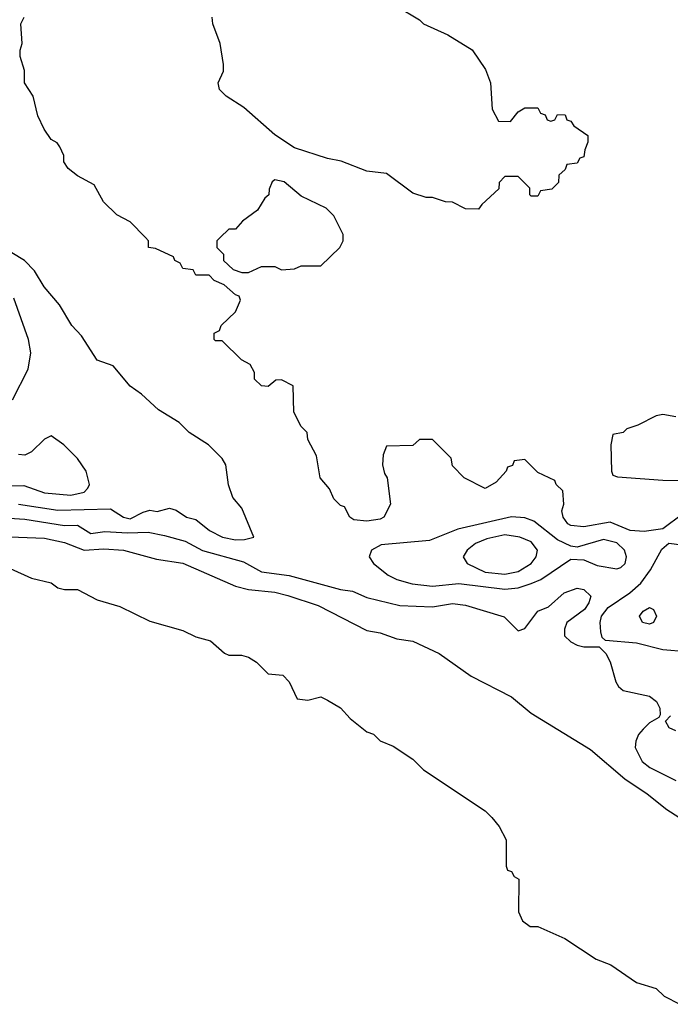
# Model space of a CAD drawing. Header units: inches. Extents: x 1793389 to 1900389, y 320802 to 470796.
# Tile 511 of 656: x 1876674 to 1878653, y 377670 to 380662. Entities that reach past the tile are written whole.
import ezdxf

# ---------------------------------------------------------------- set-up
doc = ezdxf.new("R2010")
doc.units = ezdxf.units.IN
doc.header["$MEASUREMENT"] = 0
doc.layers.add('B8377', color=7, linetype='Continuous')
doc.layers.add('B8378', color=7, linetype='Continuous')

msp = doc.modelspace()

# ---------------------------------------------------------------- linework, layer by layer
at = {"layer": 'B8377', "color": 2}
for points, elevation in [([(1878750, 379204), (1878630, 379115.3), (1878573, 379107), (1878530.4, 379109.6), (1878470, 379135.1), (1878390, 379121.3), (1878350, 379125.6), (1878341.2, 379130), (1878326.6, 379150), (1878322.7, 379170), (1878328.7, 379190), (1878326, 379230), (1878306, 379250), (1878302, 379262), (1878250, 379286), (1878210, 379326), (1878178, 379322), (1878172.7, 379307.3), (1878158, 379302), (1878154, 379290), (1878123.6, 379256.4), (1878090, 379238), (1878026, 379270), (1877990, 379306), (1877986, 379330), (1877930, 379386), (1877890, 379386), (1877870, 379368), (1877790, 379366), (1877779.6, 379340.4), (1877778, 379310), (1877783.6, 379283.6), (1877792, 379270), (1877802, 379190), (1877782, 379150), (1877770, 379144), (1877730, 379138), (1877690, 379142), (1877678, 379150), (1877662, 379182), (1877650, 379186), (1877630, 379206), (1877616.4, 379236.4), (1877588, 379270), (1877576.4, 379336.4), (1877550, 379386), (1877548, 379408), (1877530, 379426), (1877508, 379470), (1877506, 379550), (1877470, 379568), (1877452.7, 379567.3), (1877430, 379548), (1877409.1, 379549.1), (1877388, 379570), (1877388, 379590), (1877374.6, 379614.6), (1877348.9, 379628.9), (1877290, 379686), (1877270, 379686), (1877266, 379690), (1877266, 379710), (1877282, 379718), (1877287.3, 379732.7), (1877330, 379774), (1877346, 379810), (1877342, 379822), (1877330, 379826), (1877296.4, 379856.4), (1877266, 379870), (1877250, 379886), (1877210, 379886), (1877202, 379902), (1877170, 379906), (1877162, 379922), (1877146, 379930), (1877142, 379942), (1877087.3, 379967.3), (1877066, 379970), (1877066, 379990), (1877056.3, 380000)], 218), ([(1877284, 380000), (1877274, 379990), (1877274, 379970), (1877294, 379950), (1877294, 379930), (1877323.6, 379903.6), (1877350, 379894), (1877370, 379894), (1877410, 379912), (1877450, 379912), (1877470, 379902), (1877510, 379904.7), (1877530, 379914), (1877590, 379914), (1877648, 379970), (1877658, 379990), (1877658, 380000)], 218), ([(1876670, 379190.2), (1876790, 379171.3), (1876950, 379175.3), (1876990, 379150.4), (1877010, 379145.5), (1877050, 379166), (1877070, 379171.3), (1877092.3, 379167.7), (1877130, 379178), (1877150, 379171.3), (1877181, 379150), (1877210, 379143), (1877251, 379110), (1877291.3, 379090), (1877330, 379081.6), (1877357.5, 379082.5), (1877386, 379090), (1877350, 379178), (1877322, 379210), (1877309.1, 379249.1), (1877301.2, 379310), (1877290, 379328.7), (1877248, 379370), (1877190, 379408), (1877158.6, 379438.6), (1877096.4, 379476.4), (1877044.7, 379524.7), (1877010, 379548.7), (1876958, 379610), (1876910, 379628), (1876862, 379702), (1876832.9, 379732.9), (1876795.5, 379795.5), (1876749, 379850), (1876718.6, 379898.6), (1876688.7, 379930), (1876650, 379954)], 222), ([(1876652.6, 379507.4), (1876699.8, 379600.2), (1876707.6, 379650), (1876701.3, 379690), (1876655.8, 379815.8)], 226), ([(1878670, 379455.3), (1878630, 379462), (1878610, 379458), (1878554, 379430), (1878521, 379419), (1878510, 379408), (1878478, 379402), (1878472, 379370), (1878474, 379290), (1878478, 379278), (1878492.7, 379272.7), (1878630, 379263), (1878730, 379261)], 218), ([(1876630, 379246), (1876686.2, 379246.2), (1876750, 379224.2), (1876830, 379217), (1876870, 379226), (1876881.5, 379238.5), (1876886, 379250), (1876876, 379290), (1876850, 379328.7), (1876808, 379370), (1876770, 379398), (1876750, 379388), (1876710, 379348.7), (1876690, 379339), (1876670, 379341.2)], 226), ([(1876609.2, 379149.2), (1876690, 379144.4), (1876810, 379124.7), (1876850, 379126.4), (1876890, 379100.7), (1876933.1, 379106.9), (1877002.4, 379102.4), (1877064.6, 379104.6), (1877114.9, 379094.9), (1877177.5, 379077.5), (1877230, 379048.9), (1877355.1, 379015.1), (1877410, 378984.4), (1877493.6, 378973.6), (1877650, 378930.4), (1877686, 378926), (1877730, 378906), (1877830, 378882.4), (1877930, 378878), (1877990, 378887.7), (1878030, 378883), (1878147.5, 378847.5), (1878190, 378804.7), (1878210, 378812), (1878250, 378864.7), (1878282, 378878), (1878330, 378921), (1878370, 378934.8), (1878390, 378930.8), (1878411.3, 378910), (1878404.7, 378890), (1878392, 378870), (1878338, 378830), (1878331.3, 378810), (1878331.3, 378790), (1878350, 378771.3), (1878370, 378761), (1878390, 378756), (1878436.9, 378756.9), (1878456.3, 378736.3), (1878470.4, 378710.4), (1878487.3, 378650), (1878495.5, 378635.5), (1878510, 378624), (1878590, 378606), (1878610.7, 378590.7), (1878621, 378570), (1878622, 378550), (1878618, 378542), (1878590, 378525.2), (1878570, 378506), (1878556.3, 378490), (1878548, 378470), (1878546, 378450), (1878567.5, 378407.5), (1878590.8, 378390), (1878670, 378350.4)], 218), ([(1876590, 379092.4), (1876750, 379086.4), (1876810, 379073.4), (1876870, 379050.2), (1876930, 379053.8), (1876990.2, 379050.2), (1877090, 379023), (1877170, 379010.4), (1877330, 378940.5), (1877370.4, 378930.4), (1877450, 378922.4), (1877490, 378912.2), (1877582, 378882), (1877730, 378806), (1877770, 378798.8), (1877821.1, 378781.1), (1877870, 378774), (1877950, 378736.3), (1878047.1, 378667.1), (1878170, 378604.9), (1878230, 378554.9), (1878410, 378444), (1878514.9, 378354.9), (1878582.8, 378310), (1878642, 378262), (1878715.2, 378215.2)], 214), ([(1878701.7, 378741.7), (1878630, 378746.9), (1878550, 378767.2), (1878455.3, 378775.3), (1878445.2, 378785.2), (1878442, 378802), (1878439.3, 378830), (1878444, 378850), (1878464.1, 378875.9), (1878530, 378920.4), (1878563, 378950), (1878593, 378990), (1878626.6, 379053.4), (1878648.7, 379071.3), (1878790, 379053.4)], 218), ([(1876590, 379019.1), (1876710, 378964.7), (1876770, 378950.8), (1876790, 378936), (1876810, 378931), (1876850, 378931), (1876910, 378898.8), (1876978.8, 378878.8), (1877070, 378834.8), (1877170, 378806), (1877210, 378786.8), (1877254.4, 378774.4), (1877296.9, 378736.9), (1877310, 378731.3), (1877348.9, 378731.1), (1877370, 378724.7), (1877394, 378710), (1877430, 378674), (1877474, 378670), (1877494, 378650), (1877518, 378598), (1877550, 378594), (1877590, 378604.7), (1877610, 378594.8), (1877650, 378570.7), (1877679.1, 378539.1), (1877730, 378498), (1877750, 378490.8), (1877770.7, 378470.7), (1877810, 378454.8), (1877870, 378414.8), (1877902.5, 378382.5), (1878090, 378258), (1878110, 378238), (1878132, 378210), (1878154, 378170), (1878154, 378090), (1878158, 378078), (1878170, 378074), (1878178, 378058), (1878192, 378050), (1878191, 377951), (1878203.5, 377923.5), (1878226.8, 377906.8), (1878250, 377906), (1878332, 377870), (1878427.3, 377807.3), (1878472, 377790), (1878550, 377736), (1878610, 377718), (1878634.4, 377694.4), (1878682, 377670)], 210), ([(1878670, 378500.9), (1878649, 378510), (1878638, 378530), (1878653.2, 378546.8)], 218)]:
    msp.add_lwpolyline(points, dxfattribs=dict(at, elevation=elevation))
for points, elevation in [([(1878170, 379151.3), (1878006.3, 379113.7), (1877920.4, 379079.6), (1877773.4, 379066.6), (1877744, 379050), (1877737.3, 379030), (1877750.6, 379010), (1877794.4, 378974.4), (1877820.7, 378960.7), (1877867.5, 378947.5), (1877930, 378940.8), (1878010, 378949), (1878150, 378931.5), (1878190, 378936.1), (1878230, 378948.9), (1878258.6, 378961.4), (1878350, 379023), (1878390, 379020.5), (1878430, 379003.7), (1878490, 378993), (1878502.5, 378997.5), (1878516, 379010), (1878519.5, 379030), (1878513.6, 379050), (1878490, 379072.4), (1878450, 379082.2), (1878370, 379059.5), (1878350, 379062), (1878310, 379081.3), (1878238, 379138), (1878210, 379148.2)], 222), ([(1878150, 379096.8), (1878095.2, 379084.8), (1878060.7, 379070), (1878034.8, 379050), (1878022.8, 379030), (1878034.8, 379010), (1878090, 378983.6), (1878150, 378977.3), (1878190, 378984.9), (1878229.5, 379010), (1878244.5, 379030), (1878249.4, 379050), (1878230, 379075.6), (1878195.3, 379090)], 226), ([(1878590, 378825.2), (1878568.7, 378830), (1878559, 378850), (1878570, 378864.7), (1878590, 378876), (1878602, 378870), (1878611.3, 378850), (1878602, 378830)], 214)]:
    msp.add_lwpolyline(points, close=True, dxfattribs=dict(at, elevation=elevation))
at = {"layer": 'B8378', "color": 2}
for points, elevation in [([(1877822, 380702), (1877890, 380662), (1877902, 380650), (1877976.3, 380616.3), (1878050.6, 380570.6), (1878090.7, 380510.7), (1878106, 380470), (1878111.3, 380390), (1878130, 380354), (1878167.3, 380352.7), (1878190, 380382), (1878210, 380394), (1878250, 380394), (1878258, 380378), (1878272.7, 380372.7), (1878278, 380358), (1878290, 380354), (1878302, 380358), (1878310, 380374), (1878332.7, 380372.7), (1878338, 380358), (1878350, 380354), (1878359.6, 380339.6), (1878402, 380310), (1878402, 380290), (1878392.7, 380267.3), (1878390, 380246), (1878378, 380242), (1878370, 380226), (1878338, 380222), (1878332.7, 380207.3), (1878314, 380190), (1878312.7, 380167.3), (1878292.7, 380147.3), (1878258, 380142), (1878250, 380126), (1878230, 380126), (1878226, 380130), (1878226, 380150), (1878190, 380186), (1878150, 380186), (1878132.7, 380167.3), (1878131.3, 380148.7), (1878079.6, 380100.4), (1878070, 380086), (1878030, 380088), (1877990, 380108), (1877968.9, 380108.9), (1877930, 380122), (1877910, 380122), (1877870, 380135.3), (1877790, 380195.3), (1877730, 380202), (1877652.1, 380232.1), (1877610, 380240.9), (1877510, 380272.7), (1877450, 380312.7), (1877355.6, 380395.6), (1877302, 380430), (1877282, 380450), (1877278, 380470), (1877293.6, 380506.4), (1877293.6, 380526.4), (1877283.7, 380590), (1877262, 380650), (1877259.3, 380670)], 214), ([(1877056.3, 380000), (1877010, 380048), (1876969.1, 380069.1), (1876928.9, 380108.9), (1876900.4, 380160.4), (1876850, 380188), (1876822, 380210), (1876808.7, 380230), (1876808, 380250), (1876796.4, 380276.4), (1876788.4, 380288.4), (1876770, 380298), (1876748.7, 380330), (1876729, 380370), (1876715.3, 380430), (1876688.7, 380470), (1876688.4, 380508.4), (1876675.3, 380550), (1876675.3, 380570), (1876682, 380590), (1876678, 380650), (1876688, 380670)], 218), ([(1877658, 380000), (1877658, 380010), (1877630, 380066), (1877606, 380090), (1877530, 380126), (1877478, 380170), (1877450, 380175.3), (1877442, 380170), (1877432.7, 380147.3), (1877432, 380130), (1877419.6, 380120.4), (1877396.9, 380083.1), (1877352, 380050), (1877330, 380026), (1877310, 380026), (1877284, 380000)], 218)]:
    msp.add_lwpolyline(points, dxfattribs=dict(at, elevation=elevation))

doc.saveas('drawing.dxf')
